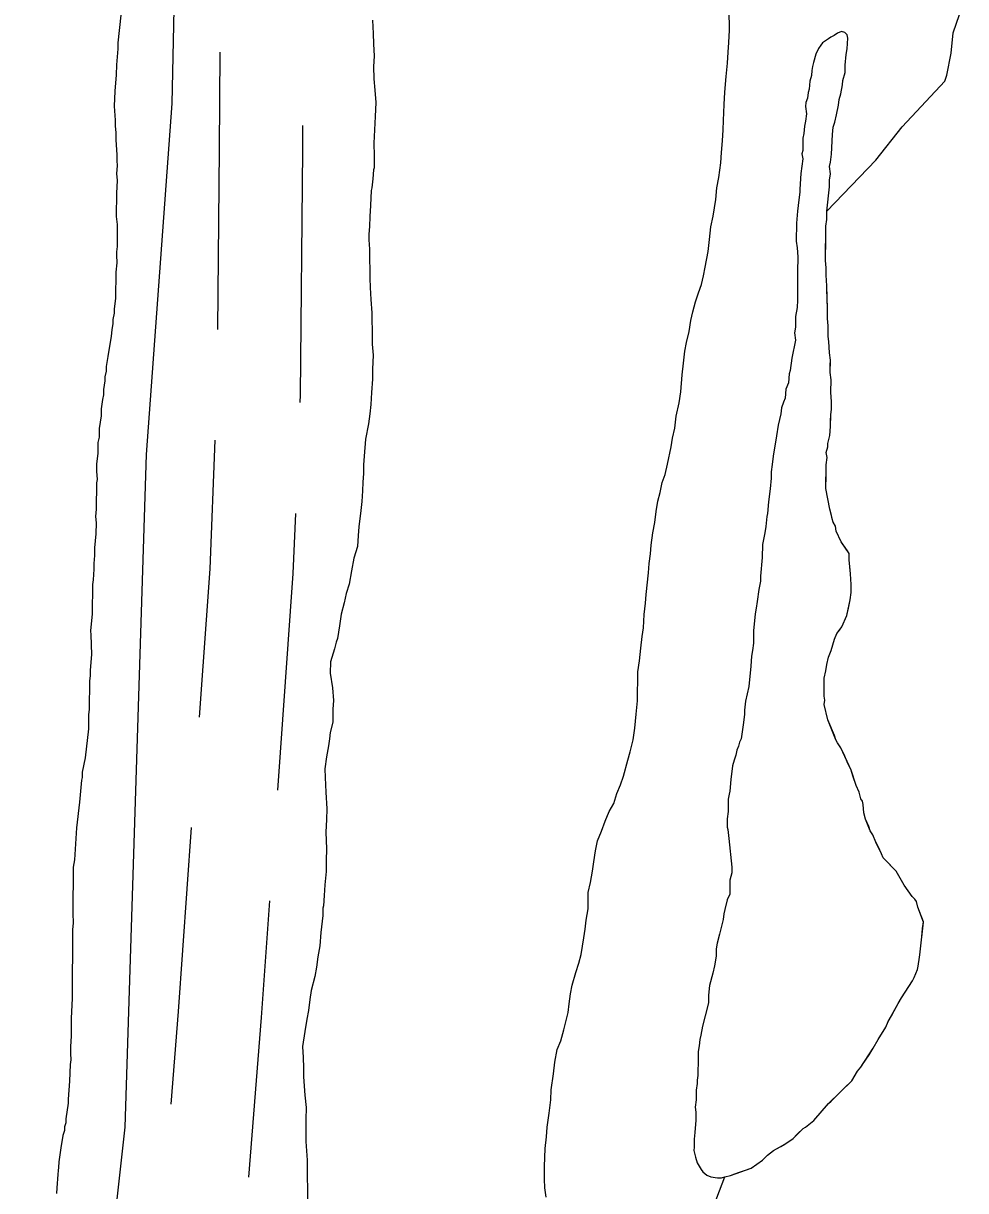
# Model space of a CAD drawing. Extents: x 3172231 to 3210228, y 940198 to 965780.
# Drawn here: x 3177807.4 to 3178147.1, y 957084.7 to 957505.7 of the extents above; entities that cross this region are included whole.
import ezdxf

# ---------------------------------------------------------------- set-up
doc = ezdxf.new("R2010")
doc.units = 0
for name, color, linetype in [('V-ROAD-CNTR', 7, 'Continuous'), ('V-SITE-VEGE', 7, 'Continuous'), ('V-TOPO-SHOR', 7, 'Continuous')]:
    doc.layers.add(name, color=color, linetype=linetype)

msp = doc.modelspace()

# ---------------------------------------------------------------- linework, layer by layer
at = {"layer": 'V-ROAD-CNTR'}
for points in [[(3177878.3, 957495.364), (3177877.985, 957460.301), (3177877.399, 957395.369)], [(3177908.063, 957468.931), (3177907.983, 957460.031), (3177907.188, 957371.803), (3177907.073, 957368.938)], [(3177876.503, 957355.384), (3177874.637, 957309.027), (3177870.812, 957255.558)], [(3177905.464, 957328.97), (3177904.593, 957307.353), (3177899.002, 957229.187)], [(3177867.958, 957215.66), (3177863.219, 957149.41), (3177860.591, 957115.932)], [(3177896.148, 957189.289), (3177893.135, 957147.166), (3177888.613, 957089.574)]]:
    msp.add_lwpolyline(points, dxfattribs=at)
at = {"layer": 'V-SITE-VEGE'}
for p, q in [((3177842.587, 957508.681), (3177841.452, 957498.652)), ((3177841.434, 957496.561), (3177840.962, 957490.71)), ((3177841.452, 957498.652), (3177841.434, 957496.561)), ((3177840.962, 957490.71), (3177840.93, 957487.155)), ((3177840.93, 957487.155), (3177840.459, 957481.303)), ((3177840.459, 957481.303), (3177840.201, 957475.868)), ((3177840.201, 957475.868), (3177840.573, 957470.844)), ((3177840.573, 957470.844), (3177840.557, 957468.753)), ((3177840.557, 957468.753), (3177840.741, 957466.244)), ((3177840.741, 957466.244), (3177840.721, 957463.734)), ((3177840.721, 957463.734), (3177841.089, 957458.292)), ((3177841.089, 957458.292), (3177841.071, 957456.201)), ((3177841.264, 957454.317), (3177841.028, 957451.599)), ((3177841.071, 957456.201), (3177841.264, 957454.317)), ((3177841.216, 957449.088), (3177840.967, 957444.491)), ((3177841.028, 957451.599), (3177841.216, 957449.088)), ((3177840.967, 957444.491), (3177840.891, 957436.122)), ((3177840.891, 957436.122), (3177841.282, 957433.194)), ((3177841.282, 957433.194), (3177841.212, 957425.246)), ((3177840.987, 957423.365), (3177840.975, 957422.11)), ((3177841.212, 957425.246), (3177840.987, 957423.365)), ((3177841.159, 957419.39), (3177840.711, 957416.048)), ((3177840.975, 957422.11), (3177841.159, 957419.39)), ((3177840.711, 957416.048), (3177840.629, 957406.637)), ((3177840.629, 957406.637), (3177840.174, 957402.668)), ((3177840.174, 957402.668), (3177840.16, 957401.202)), ((3177839.721, 957398.906), (3177839.707, 957397.444)), ((3177840.16, 957401.202), (3177839.721, 957398.906)), ((3177839.269, 957395.146), (3177839.039, 957392.848)), ((3177839.707, 957397.444), (3177839.269, 957395.146)), ((3177839.039, 957392.848), (3177837.927, 957385.539)), ((3177837.927, 957385.539), (3177837.268, 957381.99)), ((3177837.268, 957381.99), (3177837.254, 957380.317)), ((3177836.817, 957378.228), (3177836.803, 957376.763)), ((3177837.254, 957380.317), (3177836.817, 957378.228)), ((3177836.357, 957373.632), (3177836.34, 957371.75)), ((3177836.803, 957376.763), (3177836.357, 957373.632)), ((3177835.906, 957370.081), (3177835.46, 957366.738)), ((3177836.34, 957371.75), (3177835.906, 957370.081)), ((3177835.437, 957364.225), (3177834.767, 957359.636)), ((3177835.46, 957366.738), (3177835.437, 957364.225)), ((3177834.739, 957356.496), (3177834.306, 957354.618)), ((3177834.767, 957359.636), (3177834.739, 957356.496)), ((3177834.306, 957354.618), (3177834.27, 957350.643)), ((3177834.27, 957350.643), (3177833.817, 957346.885)), ((3177833.817, 957346.885), (3177833.792, 957344.165)), ((3177833.792, 957344.165), (3177833.975, 957341.237)), ((3177833.756, 957339.981), (3177833.672, 957330.573)), ((3177833.975, 957341.237), (3177833.756, 957339.981)), ((3177833.672, 957330.573), (3177833.436, 957327.855)), ((3177833.436, 957327.855), (3177833.627, 957325.553)), ((3177833.627, 957325.553), (3177833.588, 957321.58)), ((3177833.588, 957321.58), (3177833.127, 957316.564)), ((3177833.102, 957313.847), (3177832.867, 957310.92)), ((3177833.127, 957316.564), (3177833.102, 957313.847)), ((3177832.867, 957310.92), (3177832.848, 957308.827)), ((3177832.848, 957308.827), (3177832.607, 957305.067)), ((3177832.381, 957303.396), (3177832.285, 957292.73)), ((3177832.607, 957305.067), (3177832.381, 957303.396)), ((3177832.285, 957292.73), (3177831.603, 957286.67)), ((3177831.603, 957286.67), (3177831.802, 957285.205)), ((3177831.802, 957285.205), (3177831.945, 957278.093)), ((3177831.945, 957278.093), (3177831.476, 957272.45)), ((3177831.476, 957272.45), (3177831.46, 957270.568)), ((3177831.232, 957268.477), (3177831.142, 957258.44)), ((3177831.46, 957270.568), (3177831.232, 957268.477)), ((3177830.915, 957256.351), (3177830.87, 957251.331)), ((3177831.142, 957258.44), (3177830.915, 957256.351)), ((3177830.87, 957251.331), (3177829.729, 957240.885)), ((3177829.729, 957240.885), (3177828.638, 957235.666)), ((3177828.619, 957233.784), (3177828.402, 957232.74)), ((3177828.638, 957235.666), (3177828.619, 957233.784)), ((3177828.402, 957232.74), (3177827.704, 957224.8)), ((3177827.704, 957224.8), (3177826.575, 957215.606)), ((3177826.575, 957215.606), (3177825.844, 957204.111)), ((3177825.402, 957201.395), (3177825.252, 957184.667)), ((3177825.844, 957204.111), (3177825.402, 957201.395)), ((3177825.252, 957184.667), (3177825.43, 957181.319)), ((3177825.43, 957181.319), (3177825.199, 957178.81)), ((3177825.199, 957178.81), (3177824.98, 957154.133)), ((3177824.98, 957154.133), (3177824.701, 957146.816)), ((3177824.701, 957146.816), (3177824.648, 957140.541)), ((3177824.648, 957140.541), (3177824.402, 957136.57)), ((3177824.402, 957136.57), (3177824.382, 957134.27)), ((3177824.382, 957134.27), (3177824.57, 957131.968)), ((3177824.347, 957130.297), (3177824.083, 957124.235)), ((3177824.57, 957131.968), (3177824.347, 957130.297)), ((3177824.083, 957124.235), (3177823.608, 957117.755)), ((3177823.593, 957116.29), (3177822.707, 957110.652)), ((3177823.608, 957117.755), (3177823.593, 957116.29)), ((3177822.262, 957107.728), (3177822.252, 957106.472)), ((3177822.694, 957109.188), (3177822.262, 957107.728)), ((3177822.707, 957110.652), (3177822.694, 957109.188)), ((3177821.607, 957104.596), (3177820.939, 957100.21)), ((3177822.252, 957106.472), (3177821.607, 957104.596)), ((3177820.939, 957100.21), (3177820.267, 957095.196)), ((3177820.267, 957095.196), (3177820.04, 957093.107)), ((3177819.809, 957090.6), (3177819.557, 957085.794)), ((3177820.032, 957092.063), (3177819.809, 957090.6)), ((3177820.04, 957093.107), (3177820.032, 957092.063)), ((3177819.557, 957085.794), (3177819.327, 957083.703))]:
    msp.add_line(p, q, dxfattribs=at)
for points in [[(3178128.696, 957189.92), (3178127.822, 957190.813), (3178124.91, 957194.968), (3178122.005, 957200.009), (3178117.33, 957204.768), (3178116.752, 957206.249), (3178114.725, 957210.396), (3178113.57, 957213.058), (3178112.697, 957214.541), (3178110.967, 957218.686), (3178110.397, 957221.05), (3178110.129, 957224.003), (3178109.844, 957225.185), (3178109.263, 957226.073), (3178108.693, 957228.439), (3178107.534, 957230.81), (3178105.816, 957236.426), (3178102.054, 957244.424), (3178100.891, 957246.203), (3178100.311, 957247.387), (3178097.425, 957254.492), (3178096.002, 957260.107), (3178096.307, 957261.58), (3178096.029, 957263.056), (3178096.086, 957269.544), (3178096.7, 957272.192), (3178097.016, 957274.55), (3178097.628, 957277.198), (3178098.535, 957279.549), (3178099.752, 957283.667), (3178100.655, 957285.724), (3178102.445, 957288.066), (3178104.251, 957292.179), (3178105.48, 957297.772), (3178105.8, 957300.422), (3178105.826, 957303.371), (3178105.566, 957307.207), (3178105.021, 957312.227), (3178105.042, 957314.586), (3178102.13, 957318.739), (3178100.393, 957322.59), (3178100.116, 957324.361), (3178099.246, 957325.844), (3178098.107, 957330.573), (3178096.698, 957337.958), (3178096.776, 957346.508), (3178097.094, 957349.16), (3178096.817, 957350.934), (3178097.423, 957352.992), (3178097.434, 957354.172), (3178098.05, 957357.115), (3178098.374, 957360.357), (3178098.41, 957364.483), (3178098.726, 957366.546), (3178098.748, 957369.2), (3178098.484, 957372.741), (3178098.525, 957377.165), (3178098.255, 957379.821), (3178098.294, 957384.245), (3178098.021, 957386.901), (3178097.763, 957391.032), (3178097.485, 957392.803), (3178097.52, 957396.637), (3178097.249, 957399.293), (3178097.28, 957402.832), (3178097.061, 957411.092), (3178096.799, 957414.93), (3178096.823, 957417.582), (3178096.553, 957420.238), (3178096.663, 957432.625), (3178096.979, 957434.982), (3178097.006, 957437.931), (3178114.733, 957456.392), (3178124.205, 957468.421), (3178139.542, 957484.92), (3178140.286, 957487.085), (3178141.803, 957495.027), (3178142.594, 957502.254), (3178147.05, 957515.235)], [(3178049.66, 957061.959), (3178060.264, 957089.675), (3178062.335, 957090.246), (3178069.73, 957092.835), (3178073.886, 957095.745), (3178075.669, 957097.5), (3178077.75, 957099.249), (3178078.936, 957099.829), (3178081.899, 957101.571), (3178084.867, 957103.609), (3178088.435, 957107.117), (3178089.328, 957107.697), (3178092.297, 957110.032), (3178097.661, 957116.176), (3178105.992, 957124.36), (3178108.089, 957127.878), (3178109.279, 957129.342), (3178113.764, 957136.086), (3178115.562, 957139.314), (3178118.256, 957143.713), (3178119.161, 957145.769), (3178122.755, 957152.225), (3178123.951, 957154.279), (3178127.842, 957160.437), (3178128.444, 957161.611), (3178129.651, 957164.549), (3178129.956, 957165.727), (3178130.582, 957169.85), (3178131.867, 957181.634), (3178129.851, 957186.961), (3178129.28, 957189.029), (3178128.696, 957189.92)]]:
    msp.add_lwpolyline(points, dxfattribs=at)
at = {"layer": 'V-TOPO-SHOR'}
for points in [[(3177808.202, 956282.053), (3177812.179, 956447.896), (3177807.433, 956692.228), (3177816.725, 956843.791), (3177827.712, 956959.682), (3177844.128, 957107.661), (3177851.861, 957350.179), (3177861.091, 957476.775), (3177867.155, 957765.665), (3177882.088, 958034.915), (3177918.429, 958307.68), (3177947.567, 958551.928), (3178014.764, 959042.187), (3178022.034, 959097.453), (3177990.141, 959181.35), (3178008.234, 959286.523), (3178047.742, 959396.994), (3178094.356, 959496.747), (3178119.446, 959546.619), (3178133.681, 959574.683)], [(3178051.89, 957411.508), (3178052.545, 957414.639), (3178053.203, 957417.77), (3178054.299, 957423.406), (3178054.755, 957427.795), (3178055.214, 957432.391), (3178056.084, 957436.149), (3178056.975, 957442.205), (3178057.432, 957446.385), (3178058.094, 957450.143), (3178058.767, 957455.365), (3178059.011, 957459.13), (3178059.466, 957463.308), (3178059.711, 957467.279), (3178059.74, 957470.625), (3178060.002, 957476.478), (3178060.25, 957480.867), (3178060.719, 957486.511), (3178061.182, 957491.316), (3178061.426, 957495.289), (3178061.667, 957498.842), (3178061.915, 957503.231), (3178061.772, 957510.553)], [(3177933.325, 957506.893), (3177933.491, 957502.082), (3177933.665, 957498.316), (3177933.835, 957493.921), (3177933.594, 957490.161), (3177933.764, 957485.766), (3177934.144, 957481.58), (3177934.523, 957477.185), (3177934.269, 957472.167), (3177934.015, 957467.361), (3177933.764, 957462.552), (3177933.931, 957457.948), (3177933.893, 957453.557), (3177933.678, 957452.932), (3177933.44, 957449.588), (3177932.993, 957446.455), (3177932.774, 957445.41), (3177932.516, 957439.975), (3177932.271, 957436.004), (3177932.24, 957432.448)], [(3178098.343, 957455.611), (3178098.664, 957458.558), (3178099.023, 957465.632), (3178099.34, 957468.284), (3178099.946, 957470.05), (3178100.561, 957472.698), (3178101.181, 957476.231), (3178101.497, 957478.293), (3178102.103, 957480.351), (3178102.724, 957483.589), (3178102.736, 957485.064), (3178103.647, 957488.004), (3178103.672, 957490.659), (3178103.999, 957494.49), (3178104.313, 957496.551), (3178104.642, 957500.383), (3178104.358, 957501.564), (3178103.481, 957502.457), (3178102.306, 957502.762), (3178100.825, 957502.187), (3178099.637, 957501.312), (3178098.453, 957500.733), (3178097.563, 957500.151), (3178095.486, 957498.695), (3178094.888, 957497.816), (3178093.993, 957496.645), (3178093.09, 957494.589), (3178092.178, 957491.648), (3178091.869, 957490.175), (3178091.562, 957488.703), (3178091.546, 957486.933), (3178090.937, 957484.875), (3178090.616, 957481.928), (3178090.311, 957480.753), (3178089.997, 957478.69), (3178089.395, 957477.222), (3178089.381, 957475.747), (3178089.651, 957473.091), (3178089.334, 957470.439), (3178089.022, 957468.671), (3178088.705, 957466.021), (3178088.394, 957464.254), (3178088.369, 957461.6), (3178088.355, 957459.83), (3178088.05, 957458.655), (3178088.328, 957456.881), (3178087.689, 957451.579), (3178087.345, 957445.98), (3178087.335, 957444.8), (3178087.024, 957443.032), (3178086.702, 957440.085), (3178086.389, 957438.025), (3178086.055, 957433.603), (3178085.995, 957427.117), (3178086.27, 957424.754), (3178086.536, 957421.51), (3178086.52, 957419.738), (3178086.503, 957417.969), (3178086.466, 957413.84), (3178086.397, 957405.88), (3178086.372, 957403.225), (3178085.754, 957399.988), (3178085.719, 957396.154), (3178085.406, 957394.091), (3178085.678, 957391.435), (3178084.439, 957384.957), (3178083.81, 957380.54), (3178083.503, 957379.362), (3178083.179, 957376.122), (3178082.274, 957373.771), (3178081.951, 957370.529), (3178081.349, 957369.061), (3178080.738, 957367.002), (3178080.427, 957364.94), (3178079.503, 957360.82), (3178078.881, 957356.992), (3178077.633, 957349.629), (3178077.314, 957346.684), (3178076.994, 957344.032), (3178076.974, 957341.673), (3178076.644, 957337.841), (3178076.011, 957333.131), (3178075.68, 957329.004), (3178075.375, 957327.826), (3178075.049, 957324.291), (3178074.731, 957321.934), (3178073.81, 957317.814), (3178073.769, 957313.095), (3178073.118, 957306.318), (3178073.101, 957304.549), (3178072.487, 957301.606), (3178071.856, 957297.188), (3178071.541, 957294.831), (3178071.227, 957292.771), (3178070.58, 957286.582), (3178070.56, 957284.222), (3178070.541, 957282.16), (3178070.224, 957279.508), (3178069.91, 957277.445), (3178069.583, 957273.911), (3178068.927, 957266.544)], [(3178119.083, 957202.982), (3178118.206, 957203.875), (3178117.33, 957204.768), (3178116.752, 957206.249), (3178115.593, 957208.616), (3178114.725, 957210.396), (3178113.57, 957213.058), (3178112.697, 957214.541), (3178112.122, 957216.022), (3178110.967, 957218.686), (3178110.397, 957221.05), (3178110.129, 957224.003), (3178109.844, 957225.185), (3178109.263, 957226.073), (3178108.693, 957228.439), (3178107.534, 957230.808), (3178106.387, 957234.358), (3178105.816, 957236.426), (3178105.236, 957237.612), (3178104.368, 957239.39), (3178103.213, 957242.054), (3178102.054, 957244.424), (3178100.891, 957246.203), (3178100.311, 957247.387), (3178099.735, 957248.868), (3178097.425, 957254.492), (3178096.002, 957260.107), (3178096.309, 957261.58), (3178096.029, 957263.056), (3178096.076, 957268.365), (3178096.086, 957269.544), (3178096.7, 957272.192), (3178097.016, 957274.55), (3178097.628, 957277.198), (3178098.535, 957279.549), (3178099.752, 957283.667), (3178100.655, 957285.724), (3178101.55, 957286.895), (3178102.445, 957288.066), (3178104.251, 957292.179), (3178104.866, 957294.829), (3178105.48, 957297.772), (3178105.8, 957300.422), (3178105.81, 957301.602), (3178105.826, 957303.371), (3178105.566, 957307.207), (3178105.296, 957309.863), (3178105.021, 957312.227), (3178105.042, 957314.586), (3178104.46, 957315.475), (3178102.13, 957318.739), (3178100.395, 957322.59), (3178100.116, 957324.361), (3178099.246, 957325.844), (3178098.959, 957327.026), (3178098.677, 957328.207), (3178098.107, 957330.573), (3178096.698, 957337.958), (3178096.711, 957339.137), (3178096.731, 957341.497), (3178096.743, 957342.971), (3178096.762, 957345.036), (3178096.776, 957346.508), (3178097.094, 957349.16), (3178096.815, 957350.934), (3178097.423, 957352.992), (3178097.434, 957354.172), (3178098.05, 957357.115), (3178098.374, 957360.357), (3178098.392, 957362.419), (3178098.41, 957364.483), (3178098.726, 957366.546), (3178098.748, 957369.2), (3178098.484, 957372.741), (3178098.525, 957377.165), (3178098.255, 957379.821), (3178098.277, 957382.475), (3178098.294, 957384.245), (3178098.021, 957386.901), (3178097.763, 957391.032), (3178097.485, 957392.803), (3178097.499, 957394.278), (3178097.52, 957396.637), (3178097.249, 957399.293), (3178097.28, 957402.832), (3178097.049, 957409.912), (3178097.061, 957411.092), (3178096.799, 957414.93), (3178096.823, 957417.582), (3178096.553, 957420.238), (3178096.567, 957422.008), (3178096.604, 957426.136), (3178096.635, 957429.38), (3178096.663, 957432.625), (3178096.979, 957434.982), (3178097.006, 957437.931), (3178097.968, 957446.768), (3178097.991, 957449.127), (3178098.306, 957451.485), (3178098.036, 957454.141), (3178098.343, 957455.611)], [(3177932.24, 957432.448), (3177932.006, 957429.733), (3177931.988, 957427.642), (3177932.166, 957424.293), (3177932.131, 957420.318), (3177932.311, 957417.181), (3177932.293, 957415.09), (3177932.283, 957413.834), (3177932.461, 957410.488), (3177932.631, 957406.093), (3177933.006, 957401.28), (3177932.973, 957397.516), (3177933.17, 957396.258), (3177933.143, 957393.332), (3177933.139, 957392.703), (3177933.114, 957389.985), (3177933.497, 957386.008), (3177933.241, 957380.99), (3177933.211, 957377.435), (3177932.959, 957372.626), (3177932.711, 957368.237), (3177932.262, 957364.895), (3177931.812, 957361.344), (3177930.714, 957355.708), (3177930.243, 957349.646), (3177930.005, 957346.51), (3177929.977, 957343.375), (3177929.739, 957340.239), (3177929.713, 957337.102), (3177929.469, 957333.34), (3177929.02, 957329.997), (3177928.34, 957324.148), (3177928.105, 957321.013), (3177927.859, 957317.042), (3177926.567, 957312.87), (3177925.688, 957308.276), (3177924.81, 957303.474), (3177923.734, 957300.137), (3177923.077, 957296.797), (3177921.994, 957292.623), (3177921.328, 957288.447), (3177920.66, 957283.852), (3177920.23, 957282.6), (3177919.581, 957280.098), (3177918.076, 957275.508), (3177918.039, 957271.326), (3177918.827, 957266.091), (3177919.204, 957261.487), (3177918.969, 957258.352), (3177918.926, 957253.75), (3177918.055, 957249.994), (3177917.826, 957247.694), (3177917.386, 957245.189), (3177916.722, 957241.223), (3177916.057, 957236.836), (3177916.237, 957233.696), (3177916.399, 957228.468), (3177916.763, 957222.399), (3177916.728, 957218.633), (3177916.478, 957214.035), (3177916.634, 957207.969), (3177916.595, 957203.785), (3177916.56, 957199.814), (3177916.1, 957195.007), (3177915.856, 957191.243), (3177915.614, 957187.483), (3177915.397, 957186.647), (3177915.372, 957183.93), (3177914.69, 957177.87), (3177914.23, 957173.063), (3177913.566, 957169.096), (3177913.116, 957165.336), (3177912.456, 957161.996), (3177911.158, 957156.986), (3177910.709, 957153.646), (3177910.255, 957149.675), (3177909.599, 957146.543), (3177909.599, 957146.543), (3177908.934, 957142.159), (3177908.049, 957136.727), (3177908.223, 957132.752), (3177908.397, 957128.988), (3177908.368, 957125.85), (3177908.936, 957119.151), (3177909.314, 957114.756), (3177909.276, 957110.366), (3177909.239, 957106.184), (3177909.206, 957102.417), (3177909.771, 957095.72), (3177909.753, 957093.629), (3177909.728, 957090.912), (3177909.718, 957089.656), (3177909.89, 957085.472), (3177909.845, 957080.452)], [(3177995.82, 957082.4), (3177995.431, 957085.751), (3177995.251, 957088.89), (3177995.292, 957093.49), (3177995.56, 957099.972), (3177996.015, 957104.15), (3177996.254, 957107.703), (3177996.928, 957112.717), (3177997.598, 957117.521), (3177997.63, 957121.077), (3177998.519, 957126.924), (3177998.976, 957131.104), (3177999.852, 957135.695), (3178001.135, 957138.823), (3178002.218, 957142.785), (3178003.738, 957149.046), (3178004.184, 957152.18), (3178004.633, 957155.731), (3178005.29, 957158.862), (3178006.584, 957163.452), (3178007.659, 957166.79), (3178008.526, 957169.917), (3178009.417, 957175.975), (3178009.861, 957179.109), (3178010.308, 957182.242), (3178010.973, 957186.418), (3178011.026, 957192.273), (3178011.895, 957195.822), (3178012.558, 957199.998), (3178013.007, 957203.341), (3178013.67, 957207.31), (3178014.33, 957210.859), (3178015.825, 957214.4), (3178017.111, 957217.945), (3178018.608, 957221.486), (3178020.308, 957224.398), (3178021.383, 957227.945), (3178022.667, 957231.071), (3178023.74, 957234.198), (3178025.258, 957240.041), (3178026.12, 957242.959), (3178027.206, 957247.344), (3178027.869, 957251.52), (3178028.334, 957256.535), (3178028.795, 957261.34), (3178028.826, 957264.895), (3178028.856, 957268.242), (3178028.887, 957271.797), (3178029.551, 957275.764), (3178030.011, 957280.362), (3178030.466, 957284.542), (3178030.912, 957287.673), (3178031.164, 957292.482), (3178031.621, 957296.662), (3178031.859, 957299.795), (3178032.764, 957307.527), (3178033.003, 957310.871), (3178033.454, 957314.422), (3178033.69, 957317.558), (3178034.357, 957321.942), (3178035.019, 957325.7), (3178035.471, 957329.672), (3178036.133, 957333.43), (3178036.997, 957336.559), (3178037.657, 957340.108), (3178038.73, 957343.027), (3178039.598, 957346.785), (3178040.911, 957353.045), (3178041.355, 957356.179), (3178042.226, 957359.728), (3178042.682, 957364.115), (3178043.772, 957368.915), (3178044.433, 957372.882), (3178044.906, 957378.944), (3178045.361, 957383.122), (3178045.82, 957387.511), (3178046.475, 957390.643), (3178047.348, 957394.607), (3178048.009, 957398.577), (3178048.667, 957401.708), (3178049.744, 957405.253), (3178050.819, 957408.589), (3178051.89, 957411.508)], [(3178068.927, 957266.544), (3178067.701, 957261.246), (3178067.375, 957258.006), (3178067.363, 957256.529), (3178067.041, 957253.584), (3178066.103, 957247.694), (3178065.503, 957246.521), (3178065.196, 957245.048), (3178064.594, 957243.58), (3178064.283, 957241.812), (3178063.676, 957240.049), (3178063.068, 957237.989), (3178062.433, 957232.981), (3178062.101, 957228.857), (3178061.796, 957227.679), (3178061.485, 957225.912), (3178061.462, 957223.257), (3178061.446, 957221.488), (3178061.127, 957218.838), (3178061.102, 957215.889), (3178061.389, 957215.002), (3178061.653, 957211.756), (3178062.74, 957201.424)], [(3178062.74, 957201.424), (3178062.722, 957199.359), (3178062.108, 957196.709), (3178062.093, 957194.942), (3178062.075, 957192.877), (3178062.065, 957191.698), (3178061.159, 957189.642), (3178060.244, 957186.111), (3178059.937, 957184.638), (3178059.623, 957182.576), (3178058.395, 957177.28), (3178057.481, 957174.044), (3178057.168, 957171.982), (3178057.145, 957169.327), (3178056.523, 957165.795), (3178055.91, 957163.147), (3178054.69, 957158.733), (3178054.364, 957155.196), (3178054.34, 957152.542), (3178053.119, 957147.836), (3178052.199, 957144.01), (3178051.581, 957140.772), (3178051.272, 957139.3), (3178050.956, 957136.942), (3178050.643, 957134.882), (3178050.631, 957133.408), (3178050.618, 957132.228), (3178050.606, 957130.753), (3178050.581, 957128.099), (3178050.565, 957126.33), (3178050.256, 957124.562), (3178050.246, 957123.385), (3178049.928, 957121.027), (3178049.897, 957117.489), (3178049.578, 957114.838), (3178049.856, 957113.067), (3178049.832, 957110.118), (3178049.496, 957105.696), (3178049.181, 957103.341), (3178049.154, 957100.392), (3178049.144, 957099.21), (3178049.711, 957096.847), (3178050.282, 957094.776), (3178051.737, 957092.405), (3178052.318, 957091.516), (3178053.782, 957090.322), (3178055.253, 957089.72), (3178057.608, 957089.402), (3178059.083, 957089.39), (3178060.264, 957089.675), (3178062.335, 957090.246), (3178063.814, 957090.821), (3178065.587, 957091.397), (3178067.363, 957091.97), (3178069.73, 957092.835), (3178073.886, 957095.745), (3178075.669, 957097.5), (3178077.75, 957099.249), (3178078.936, 957099.829), (3178080.417, 957100.699), (3178081.899, 957101.571), (3178084.867, 957103.609), (3178086.356, 957105.071), (3178088.437, 957107.117), (3178089.328, 957107.697), (3178092.297, 957110.032), (3178097.661, 957116.176), (3178098.554, 957117.052), (3178100.637, 957119.098), (3178103.313, 957121.73), (3178105.992, 957124.36), (3178108.087, 957127.878), (3178109.279, 957129.342), (3178109.877, 957130.223), (3178112.269, 957133.739), (3178113.764, 957136.086), (3178115.562, 957139.314), (3178118.256, 957143.713), (3178119.161, 957145.769), (3178120.359, 957147.823), (3178121.258, 957149.585), (3178122.755, 957152.225), (3178123.953, 957154.279), (3178127.842, 957160.437), (3178128.444, 957161.611), (3178129.651, 957164.549), (3178129.956, 957165.727), (3178130.271, 957168.082), (3178130.582, 957169.85), (3178131.23, 957176.332), (3178131.551, 957179.279), (3178131.867, 957181.636), (3178129.851, 957186.961), (3178129.28, 957189.031), (3178128.696, 957189.92), (3178127.822, 957190.813), (3178126.947, 957192.001), (3178124.91, 957194.968), (3178122.005, 957200.009), (3178120.836, 957201.198), (3178119.083, 957202.982)]]:
    msp.add_lwpolyline(points, dxfattribs=at)

doc.saveas('drawing.dxf')
